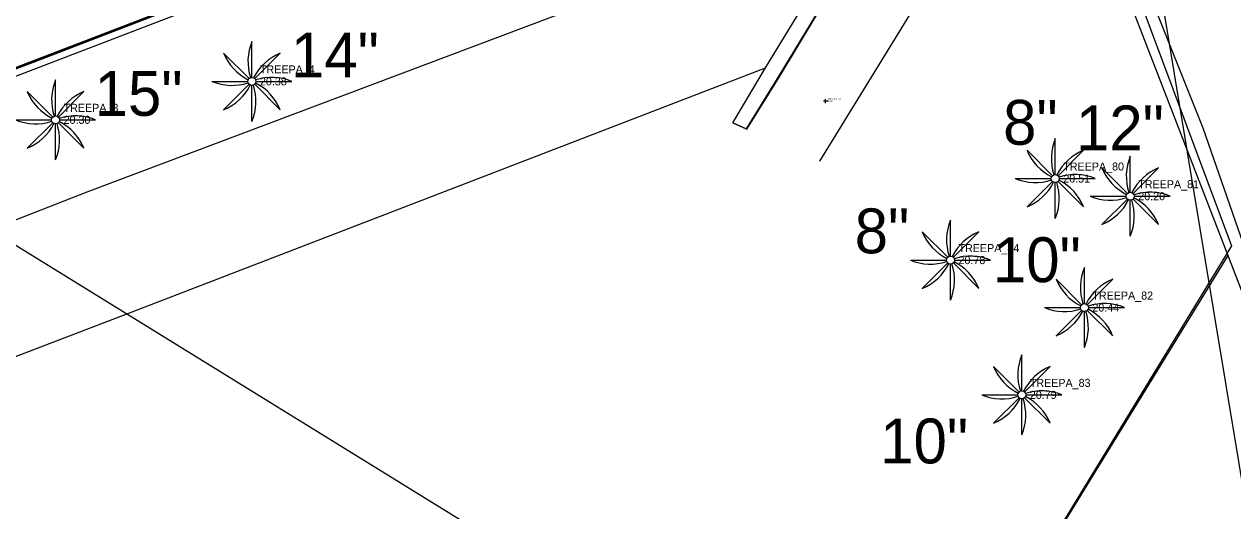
# Model space of a CAD drawing. Extents: x 509744 to 512285, y 1314862 to 1316822.
# Drawn here: x 510479.2 to 510554.7, y 1315341 to 1315371.4 of the extents above; entities that cross this region are included whole.
import ezdxf

# ---------------------------------------------------------------- set-up
doc = ezdxf.new("R2010")
doc.units = 0
for name, color, linetype in [('Building_ep', 7, 'Continuous'), ('CGBack_ep', 7, 'Continuous'), ('CGFace_ep', 7, 'Continuous'), ('Fence_ep', 7, 'Continuous'), ('GroundShot_ep', 7, 'Continuous'), ('LARWLine_ep', 7, 'Continuous'), ('PipeCulvert_ep', 7, 'Continuous'), ('RWLine_ep', 7, 'Continuous'), ('SidewalkBack_ep', 7, 'Continuous'), ('TextElevLabel', 7, 'Continuous'), ('TextPtLabel', 7, 'Continuous'), ('TextTopoLabel_ep', 7, 'Continuous'), ('TreePalm_ep', 7, 'Continuous'), ('Wall_ep', 7, 'Continuous')]:
    doc.layers.add(name, color=color, linetype=linetype)

msp = doc.modelspace()

# ---------------------------------------------------------------- linework, layer by layer
at = {"layer": 'Building_ep'}
msp.add_lwpolyline([(510444.29, 1315321.724), (510469.732, 1315363.166), (510517.064, 1315333.974), (510533.864, 1315323.605)], dxfattribs=at)
at = {"layer": 'CGBack_ep'}
msp.add_lwpolyline([(510379.508, 1315330.168), (510381.362, 1315330.893), (510386.834, 1315333.037), (510480.241, 1315368.749), (510525.361, 1315386.071)], dxfattribs=at)
at = {"layer": 'CGFace_ep'}
msp.add_lwpolyline([(510379.306, 1315330.779), (510381.148, 1315331.462), (510386.647, 1315333.533), (510433.358, 1315351.369), (510480.089, 1315369.154), (510525.358, 1315386.597)], dxfattribs=at)
at = {"layer": 'Fence_ep'}
msp.add_lwpolyline([(510528.606, 1315372.842), (510534.959, 1315382.841), (510548.115, 1315375.142), (510554.673, 1315357.576), (510533.932, 1315323.607)], dxfattribs=at)
at = {"layer": 'GroundShot_ep'}
for p, q in [((510529.303, 1315366.489), (510529.303, 1315366.739)), ((510529.428, 1315366.614), (510529.178, 1315366.614))]:
    msp.add_line(p, q, dxfattribs=at)
at = {"layer": 'LARWLine_ep'}
for p, q in [((510645.838, 1315120.615), (510540.744, 1315392.412)), ((510414.955, 1315130.239), (510554.464, 1315356.975))]:
    msp.add_line(p, q, dxfattribs=at)
at = {"layer": 'PipeCulvert_ep'}
msp.add_line((510569.44, 1315257.999), (510546.477, 1315396.18), dxfattribs=at)
at = {"layer": 'RWLine_ep'}
msp.add_line((509817.131, 1315115.31), (510540.744, 1315392.412), dxfattribs=at)
at = {"layer": 'SidewalkBack_ep'}
for p, q in [((510480.057, 1315369.237), (510525.357, 1315386.642)), ((510528.945, 1315362.864), (510539.185, 1315379.509))]:
    msp.add_line(p, q, dxfattribs=at)
for points in [[(510524.382, 1315364.874), (510526.446, 1315368.169), (510534.61, 1315381.746)], [(510548.051, 1315377.032), (510552.868, 1315364.957), (510563.595, 1315334.139)], [(510358.093, 1315322.401), (510381.133, 1315331.501), (510386.631, 1315333.575), (510433.349, 1315351.393), (510480.057, 1315369.237)]]:
    msp.add_lwpolyline(points, dxfattribs=at)
at = {"layer": 'TreePalm_ep'}
for p, q in [((510493.475, 1315368.1), (510493.475, 1315370.35)), ((510493.298, 1315368.026), (510491.707, 1315369.617)), ((510493.652, 1315368.026), (510495.243, 1315369.617)), ((510481.21, 1315365.699), (510481.21, 1315367.949)), ((510490.975, 1315367.85), (510493.225, 1315367.85)), ((510491.707, 1315366.082), (510493.298, 1315367.673)), ((510493.475, 1315365.35), (510493.475, 1315367.6)), ((510495.243, 1315366.082), (510493.652, 1315367.673)), ((510493.725, 1315367.85), (510495.975, 1315367.85)), ((510481.033, 1315365.625), (510479.442, 1315367.216)), ((510481.387, 1315365.625), (510482.978, 1315367.216)), ((510478.71, 1315365.449), (510480.96, 1315365.449)), ((510479.442, 1315363.681), (510481.033, 1315365.272)), ((510481.21, 1315362.949), (510481.21, 1315365.199)), ((510482.978, 1315363.681), (510481.387, 1315365.272)), ((510481.46, 1315365.449), (510483.71, 1315365.449)), ((510543.658, 1315362.037), (510543.658, 1315364.287)), ((510543.482, 1315361.964), (510541.891, 1315363.555)), ((510543.835, 1315361.964), (510545.426, 1315363.555)), ((510548.341, 1315360.933), (510548.341, 1315363.183)), ((510548.164, 1315360.86), (510546.573, 1315362.451)), ((510548.518, 1315360.86), (510550.109, 1315362.451)), ((510541.158, 1315361.787), (510543.408, 1315361.787)), ((510541.891, 1315360.019), (510543.482, 1315361.61)), ((510543.658, 1315359.287), (510543.658, 1315361.537)), ((510545.426, 1315360.019), (510543.835, 1315361.61)), ((510543.908, 1315361.787), (510546.158, 1315361.787)), ((510545.841, 1315360.683), (510548.091, 1315360.683)), ((510548.591, 1315360.683), (510550.841, 1315360.683)), ((510546.573, 1315358.916), (510548.164, 1315360.507)), ((510548.341, 1315358.183), (510548.341, 1315360.433)), ((510550.109, 1315358.916), (510548.518, 1315360.507)), ((510537.113, 1315356.944), (510537.113, 1315359.194)), ((510536.936, 1315356.87), (510535.345, 1315358.461)), ((510537.29, 1315356.87), (510538.881, 1315358.461)), ((510534.613, 1315356.694), (510536.863, 1315356.694)), ((510535.345, 1315354.926), (510536.936, 1315356.517)), ((510537.113, 1315354.194), (510537.113, 1315356.444)), ((510538.881, 1315354.926), (510537.29, 1315356.517)), ((510537.363, 1315356.694), (510539.613, 1315356.694)), ((510545.474, 1315353.982), (510545.474, 1315356.232)), ((510545.297, 1315353.909), (510543.706, 1315355.5)), ((510545.651, 1315353.909), (510547.242, 1315355.5)), ((510542.974, 1315353.732), (510545.224, 1315353.732)), ((510543.706, 1315351.964), (510545.297, 1315353.555)), ((510545.474, 1315351.232), (510545.474, 1315353.482)), ((510547.242, 1315351.964), (510545.651, 1315353.555)), ((510545.724, 1315353.732), (510547.974, 1315353.732)), ((510541.567, 1315348.531), (510541.567, 1315350.781)), ((510541.391, 1315348.458), (510539.8, 1315350.049)), ((510541.744, 1315348.458), (510543.335, 1315350.049)), ((510539.067, 1315348.281), (510541.317, 1315348.281)), ((510539.8, 1315346.513), (510541.391, 1315348.104)), ((510541.567, 1315345.781), (510541.567, 1315348.031)), ((510543.335, 1315346.513), (510541.744, 1315348.104)), ((510541.817, 1315348.281), (510544.067, 1315348.281))]:
    msp.add_line(p, q, dxfattribs=at)
for centre in [(510493.475, 1315367.85), (510481.21, 1315365.449), (510543.658, 1315361.787), (510548.341, 1315360.683), (510537.113, 1315356.694), (510545.474, 1315353.732), (510541.567, 1315348.281)]:
    msp.add_circle(centre, 0.25, dxfattribs=at)
for centre, start, end in [((510496.475, 1315369.1), 157.38014, 198.21141), ((510494.712, 1315370.855), 202.38014, 243.21141), ((510496.48, 1315366.612), 112.38014, 153.21141), ((510484.21, 1315366.699), 157.38014, 198.21141), ((510492.225, 1315370.85), 247.38014, 288.21141), ((510490.47, 1315369.087), 292.38014, 333.21141), ((510490.475, 1315366.6), 337.38014, 18.21141), ((510492.237, 1315364.844), 22.38014, 63.21141), ((510494.725, 1315364.85), 67.38014, 108.21141), ((510482.447, 1315368.454), 202.38014, 243.21141), ((510484.215, 1315364.211), 112.38014, 153.21141), ((510479.96, 1315368.449), 247.38014, 288.21141), ((510478.205, 1315366.686), 292.38014, 333.21141), ((510478.21, 1315364.199), 337.38014, 18.21141), ((510479.972, 1315362.443), 22.38014, 63.21141), ((510482.46, 1315362.449), 67.38014, 108.21141), ((510546.658, 1315363.037), 157.38014, 198.21141), ((510544.896, 1315364.792), 202.38014, 243.21141), ((510546.664, 1315360.549), 112.38014, 153.21141), ((510551.341, 1315361.933), 157.38014, 198.21141), ((510549.579, 1315363.689), 202.38014, 243.21141), ((510551.346, 1315359.446), 112.38014, 153.21141), ((510542.408, 1315364.787), 247.38014, 288.21141), ((510540.653, 1315363.024), 292.38014, 333.21141), ((510540.658, 1315360.537), 337.38014, 18.21141), ((510542.421, 1315358.782), 22.38014, 63.21141), ((510544.908, 1315358.787), 67.38014, 108.21141), ((510547.091, 1315363.683), 247.38014, 288.21141), ((510549.591, 1315357.683), 67.38014, 108.21141), ((510545.336, 1315361.921), 292.38014, 333.21141), ((510545.341, 1315359.433), 337.38014, 18.21141), ((510547.104, 1315357.678), 22.38014, 63.21141), ((510540.113, 1315357.944), 157.38014, 198.21141), ((510538.35, 1315359.699), 202.38014, 243.21141), ((510540.118, 1315355.456), 112.38014, 153.21141), ((510538.363, 1315353.694), 67.38014, 108.21141), ((510535.863, 1315359.694), 247.38014, 288.21141), ((510534.108, 1315357.931), 292.38014, 333.21141), ((510534.113, 1315355.444), 337.38014, 18.21141), ((510535.876, 1315353.688), 22.38014, 63.21141), ((510548.474, 1315354.982), 157.38014, 198.21141), ((510546.711, 1315356.737), 202.38014, 243.21141), ((510548.479, 1315352.494), 112.38014, 153.21141), ((510546.724, 1315350.732), 67.38014, 108.21141), ((510544.224, 1315356.732), 247.38014, 288.21141), ((510542.469, 1315354.969), 292.38014, 333.21141), ((510542.474, 1315352.482), 337.38014, 18.21141), ((510544.236, 1315350.727), 22.38014, 63.21141), ((510544.567, 1315349.531), 157.38014, 198.21141), ((510542.805, 1315351.286), 202.38014, 243.21141), ((510544.573, 1315347.043), 112.38014, 153.21141), ((510542.817, 1315345.281), 67.38014, 108.21141), ((510540.317, 1315351.281), 247.38014, 288.21141), ((510538.562, 1315349.518), 292.38014, 333.21141), ((510538.567, 1315347.031), 337.38014, 18.21141), ((510540.33, 1315345.276), 22.38014, 63.21141)]:
    msp.add_arc(centre, 3.25, start, end, dxfattribs=at)
at = {"layer": 'Wall_ep'}
for p, q in [((510483.174, 1315360.962), (510532.065, 1315379.359)), ((510523.515, 1315365.258), (510525.56, 1315368.689)), ((510523.515, 1315365.258), (510523.548, 1315365.243)), ((510523.515, 1315365.258), (510524.348, 1315364.891)), ((510524.382, 1315364.874), (510523.548, 1315365.243)), ((510524.348, 1315364.891), (510524.382, 1315364.874))]:
    msp.add_line(p, q, dxfattribs=at)
for points in [[(510525.56, 1315368.689), (510533.784, 1315382.178), (510534.61, 1315381.746), (510526.389, 1315368.2), (510524.348, 1315364.891)], [(510393.878, 1315318.189), (510439.297, 1315335.602), (510486.001, 1315353.457), (510525.56, 1315368.689)], [(510385.621, 1315322.855), (510436.606, 1315342.746), (510483.174, 1315360.962)]]:
    msp.add_lwpolyline(points, dxfattribs=at)

# ---------------------------------------------------------------- texts
at = {"layer": 'TextElevLabel'}
for s, height, p in [('20.38', 0.5, (510493.975, 1315367.6)), ('20.38', 0.1, (510529.403, 1315366.564)), ('20.30', 0.5, (510481.71, 1315365.199)), ('20.51', 0.5, (510544.158, 1315361.537)), ('20.20', 0.5, (510548.841, 1315360.433)), ('20.78', 0.5, (510537.613, 1315356.444)), ('20.44', 0.5, (510545.974, 1315353.482)), ('20.79', 0.5, (510542.067, 1315348.031))]:
    msp.add_text(s, height=height, dxfattribs=at).set_placement(p)
at = {"layer": 'TextPtLabel'}
for s, height, p in [('TREEPA_4', 0.5, (510493.975, 1315368.35)), ('DEFAULT_69', 0.1, (510529.403, 1315366.714)), ('TREEPA_3', 0.5, (510481.71, 1315365.949)), ('TREEPA_80', 0.5, (510544.158, 1315362.287)), ('TREEPA_81', 0.5, (510548.841, 1315361.183)), ('TREEPA_84', 0.5, (510537.613, 1315357.194)), ('TREEPA_82', 0.5, (510545.974, 1315354.232)), ('TREEPA_83', 0.5, (510542.067, 1315348.781))]:
    msp.add_text(s, height=height, dxfattribs=at).set_placement(p)
at = {"layer": 'TextTopoLabel_ep'}
for s, p in [('14"', (510495.914, 1315368.1)), ('15"', (510483.649, 1315365.699)), ('8"', (510540.397, 1315363.894)), ('12"', (510544.949, 1315363.545)), ('8"', (510531.125, 1315357.118)), ('10"', (510539.76, 1315355.316)), ('10"', (510532.72, 1315344.004))]:
    msp.add_text(s, height=2.8, dxfattribs=at).set_placement(p)

doc.saveas('drawing.dxf')
